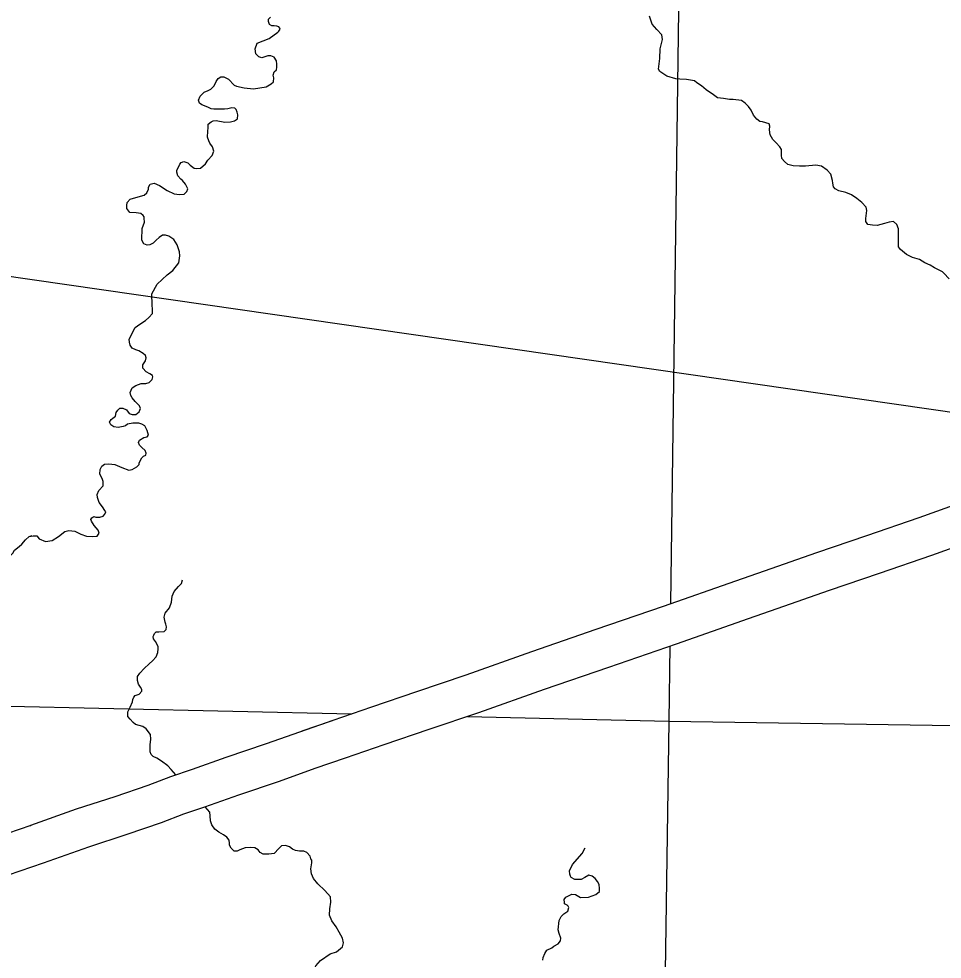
# Model space of a CAD drawing. Extents: x 8749 to 11879, y 13275 to 15339.
# Drawn here: x 10555.9 to 10672.7, y 13830 to 13948.9 of the extents above; entities that cross this region are included whole.
import ezdxf

# ---------------------------------------------------------------- set-up
doc = ezdxf.new("R2010")
doc.units = 0
for name, color, linetype in [('Level 15', 7, 'Continuous'), ('Level 35', 7, 'Continuous'), ('Level 5', 7, 'Continuous'), ('R_Draft', 7, 'Continuous')]:
    doc.layers.add(name, color=color, linetype=linetype)

msp = doc.modelspace()

# ---------------------------------------------------------------- linework, layer by layer
at = {"layer": 'Level 15'}
for p, q in [((10656.8, 13881.36), (10650.18, 13879.04)), ((10651.82, 13874.32), (10658.44, 13876.64)), ((10593.39, 13854.13), (10597.21, 13855.45)), ((10557.37, 13846.89), (10557.39, 13846.9))]:
    msp.add_line(p, q, dxfattribs=at)
for points in [[(10680.63, 13889.54), (10673.63, 13887.18), (10669.72, 13885.8), (10663.13, 13883.52), (10656.8, 13881.36)], [(10658.44, 13876.64), (10664.76, 13878.79), (10671.37, 13881.08), (10675.25, 13882.45), (10682.26, 13884.81)], [(10650.18, 13879.04), (10646.54, 13877.79), (10637.41, 13874.6), (10628.89, 13871.65)], [(10630.52, 13866.92), (10639.06, 13869.87), (10648.18, 13873.07), (10651.82, 13874.32)], [(10628.89, 13871.65), (10620.74, 13868.85), (10612.45, 13865.9), (10606.18, 13863.79)], [(10607.79, 13859.05), (10614.09, 13861.18), (10622.39, 13864.13), (10630.52, 13866.92)], [(10606.18, 13863.79), (10600.5, 13861.84), (10595.6, 13860.18)], [(10595.6, 13860.18), (10587.19, 13857.22), (10582.09, 13855.49), (10577.8, 13853.97), (10575.08, 13853.05), (10572.22, 13851.96), (10568.02, 13850.52)], [(10591.73, 13858.84), (10595.58, 13860.17)], [(10597.21, 13855.45), (10602.12, 13857.11), (10607.79, 13859.05)], [(10569.61, 13845.78), (10573.93, 13847.26), (10576.77, 13848.35), (10579.43, 13849.24), (10583.73, 13850.76), (10588.84, 13852.49), (10593.39, 13854.13)], [(10568.02, 13850.52), (10563.15, 13848.93), (10557.37, 13846.89)], [(10557.39, 13846.9), (10552.93, 13845.38), (10548.99, 13843.97), (10545.62, 13842.84), (10544.25, 13842.39), (10545.78, 13837.63)], [(10559, 13842.17), (10564.76, 13844.19), (10569.61, 13845.78)], [(10545.78, 13837.63), (10547.19, 13838.09), (10550.63, 13839.25), (10554.58, 13840.66), (10559, 13842.17)]]:
    msp.add_lwpolyline(points, dxfattribs=at)
at = {"layer": 'Level 35'}
for points in [[(10637.32, 13946.26), (10637.22, 13946.85), (10636.61, 13947.53), (10636, 13948.24), (10635.67, 13949.23)], [(10587.39, 13944.23), (10586.63, 13943.95), (10586.25, 13944.08), (10585.87, 13944.46), (10585.77, 13945.09), (10586.05, 13945.8), (10587.54, 13946.41), (10588.63, 13947.19), (10588.78, 13947.32), (10588.94, 13947.57), (10588.91, 13947.73), (10588.76, 13947.9), (10588.51, 13947.98), (10588.2, 13948), (10587.9, 13948), (10587.6, 13948.18), (10587.47, 13948.54), (10587.49, 13948.84), (10587.72, 13949.12)], [(10650.8, 13935.6), (10649.97, 13935.87), (10649.62, 13935.92), (10649.26, 13936.2), (10648.83, 13936.73), (10648.51, 13937.34), (10648.2, 13937.82), (10647.77, 13938.25), (10647.29, 13938.58), (10646.23, 13938.71), (10645.77, 13938.71), (10645.01, 13938.81), (10644.25, 13938.91), (10643.75, 13939.27), (10642.84, 13939.92), (10642.25, 13940.41), (10641.67, 13940.81), (10641.34, 13941.04), (10640.36, 13941.24), (10639.49, 13941.27), (10638.99, 13941.29), (10637.87, 13941.65), (10636.96, 13942.25), (10636.79, 13942.51), (10636.96, 13943.88), (10637.01, 13945.09), (10637.32, 13946.26)], [(10588.11, 13940.94), (10588.15, 13941.45), (10588.08, 13941.78), (10588.2, 13942.19), (10588.48, 13942.44), (10588.53, 13942.77), (10588.53, 13943.15), (10588.46, 13943.6), (10588.18, 13944.06), (10587.77, 13944.21), (10587.39, 13944.23)], [(10579.8, 13937.71), (10579.02, 13938), (10578.74, 13938.23), (10578.61, 13938.59), (10578.82, 13939.12), (10579.32, 13939.63), (10579.85, 13939.83), (10580.18, 13939.98), (10580.59, 13940.44), (10580.87, 13940.97), (10581.1, 13941.35), (10581.42, 13941.55), (10581.8, 13941.55), (10582.41, 13941.27), (10583.12, 13940.51), (10583.42, 13940.36), (10584.41, 13940.16), (10585.58, 13940.03), (10587.17, 13940.31), (10587.8, 13940.69), (10588.11, 13940.94)], [(10575.86, 13929.72), (10576.24, 13930.52), (10576.44, 13930.72), (10576.77, 13930.87), (10577.25, 13930.69), (10577.55, 13930.39), (10578.08, 13930.01), (10578.41, 13929.96), (10578.87, 13930.01), (10579.5, 13930.54), (10579.78, 13931.02), (10580.34, 13931.63), (10580.54, 13932.16), (10580.39, 13932.72), (10580.06, 13933.18), (10579.91, 13933.45), (10579.75, 13933.94), (10579.8, 13934.67), (10579.83, 13935.1), (10579.85, 13935.56), (10580.21, 13935.86), (10580.49, 13936.01), (10580.84, 13936.04), (10581.93, 13935.84), (10582.66, 13935.89), (10583.15, 13936.01), (10583.53, 13936.24), (10583.6, 13936.75), (10583.5, 13937.1), (10583.37, 13937.41), (10583.2, 13937.61), (10582.82, 13937.66), (10582.34, 13937.53), (10581.91, 13937.48), (10580.99, 13937.46), (10580.84, 13937.46), (10580.54, 13937.48), (10580.23, 13937.51), (10579.8, 13937.71)], [(10659.63, 13927.13), (10659.13, 13927.39), (10658.95, 13927.67), (10658.85, 13928.13), (10658.83, 13928.43), (10658.62, 13929.24), (10658.14, 13929.75), (10657.43, 13930.28), (10656.7, 13930.38), (10655.38, 13930.28), (10654.62, 13930.28), (10653.84, 13930.31), (10653.16, 13930.46), (10652.75, 13930.86), (10652.4, 13931.22), (10652.37, 13931.67), (10652.37, 13932.11), (10652.37, 13932.36), (10652.17, 13932.69), (10651.69, 13933.22), (10651.28, 13933.63), (10650.93, 13934.21), (10650.85, 13934.84), (10650.88, 13935.32), (10650.8, 13935.6)], [(10571.48, 13922.36), (10571.79, 13923.18), (10571.76, 13923.69), (10571.73, 13923.87), (10571.63, 13924.04), (10571.3, 13924.27), (10570.72, 13924.37), (10569.91, 13924.42), (10569.53, 13924.9), (10569.53, 13925.28), (10569.61, 13925.66), (10569.99, 13926.09), (10571.28, 13926.45), (10571.73, 13926.58), (10572.09, 13926.88), (10572.27, 13927.36), (10572.27, 13927.61), (10572.49, 13927.97), (10573, 13928.1), (10573.68, 13927.82), (10574.65, 13927.18), (10575.53, 13926.75), (10576.19, 13926.68), (10576.82, 13926.73), (10577.15, 13927.06), (10577.28, 13927.41), (10576.97, 13927.99), (10576.57, 13928.43), (10576.37, 13928.63), (10575.99, 13929.03), (10575.86, 13929.49), (10575.86, 13929.72)], [(10667.18, 13920.08), (10667.17, 13921.41), (10667.17, 13922.34), (10666.95, 13922.9), (10666.54, 13923.26), (10665.96, 13923.18), (10665.38, 13923), (10664.46, 13922.77), (10663.88, 13922.8), (10663.3, 13922.88), (10663.02, 13923.28), (10663.02, 13923.66), (10663.15, 13924.65), (10663.05, 13925.08), (10662.54, 13925.66), (10661.91, 13926.17), (10661.2, 13926.65), (10660.52, 13926.95), (10659.63, 13927.13)], [(10569.86, 13908.39), (10570.6, 13909.84), (10571.18, 13910.27), (10571.89, 13910.73), (10572.34, 13911.13), (10572.8, 13911.62), (10572.8, 13912.12), (10572.75, 13912.71), (10572.72, 13914.12), (10573.38, 13915.34), (10574.01, 13915.95), (10574.67, 13916.53), (10575.35, 13917.09), (10576.11, 13918.05), (10576.24, 13918.91), (10576.22, 13919.42), (10575.91, 13920.33), (10575.48, 13920.99), (10574.85, 13921.4), (10574.42, 13921.52), (10574.04, 13921.52), (10573.63, 13921.24), (10573.25, 13920.89), (10572.87, 13920.51), (10572.44, 13920.31), (10572.11, 13920.28), (10571.71, 13920.46), (10571.46, 13920.91), (10571.46, 13921.34), (10571.48, 13921.98), (10571.48, 13922.36)], [(10673.58, 13916.01), (10672.89, 13916.74), (10672.72, 13916.9), (10671.7, 13917.4), (10671.17, 13917.76), (10670.51, 13918.04), (10669.81, 13918.47), (10668.92, 13918.72), (10668.16, 13919.08), (10667.43, 13919.71), (10667.18, 13920.08)], [(10570.67, 13902.54), (10571.38, 13902.77), (10571.96, 13902.79), (10572.37, 13902.9), (10572.75, 13903.28), (10572.85, 13903.63), (10572.8, 13903.81), (10572.47, 13904.01), (10571.99, 13904.24), (10571.56, 13904.72), (10571.58, 13905.13), (10571.89, 13905.63), (10571.99, 13906.01), (10571.91, 13906.34), (10571.63, 13906.59), (10571.08, 13906.92), (10570.7, 13907.05), (10570.22, 13907.25), (10569.96, 13907.63), (10569.89, 13908.01), (10569.86, 13908.39)], [(10571.12, 13892.76), (10571.43, 13893.37), (10571.66, 13893.6), (10571.94, 13893.7), (10572.01, 13893.95), (10571.86, 13894.31), (10571.43, 13894.69), (10571.13, 13894.97), (10571.03, 13895.32), (10571.13, 13895.6), (10571.71, 13895.93), (10572.14, 13896.03), (10572.29, 13896.23), (10572.11, 13896.84), (10571.81, 13897.42), (10571.46, 13897.65), (10571.08, 13897.78), (10570.29, 13897.78), (10569.63, 13897.65), (10569.38, 13897.42), (10569.1, 13897.35), (10568.44, 13897.22), (10567.89, 13897.3), (10567.51, 13897.55), (10567.36, 13897.88), (10567.56, 13898.21), (10567.79, 13898.39), (10568.12, 13898.66), (10568.19, 13899.1), (10568.39, 13899.42), (10568.65, 13899.65), (10569.03, 13899.65), (10569.51, 13899.45), (10569.84, 13898.97), (10570.22, 13898.87), (10570.67, 13898.87), (10571.1, 13899.2), (10571.28, 13899.6), (10571.15, 13899.96), (10570.62, 13900.49), (10570.22, 13900.97), (10570.04, 13901.27), (10569.99, 13901.63), (10570.22, 13902.24), (10570.67, 13902.54)], [(10557.19, 13883.42), (10557.69, 13883.53), (10558.17, 13883.51), (10558.45, 13883.13), (10559.26, 13882.82), (10560.09, 13882.92), (10560.9, 13883.43), (10561.69, 13884.06), (10562.22, 13884.17), (10562.95, 13884.11), (10563.71, 13883.73), (10564.45, 13883.46), (10565.26, 13883.43), (10565.79, 13883.48), (10566.07, 13883.84), (10565.94, 13884.24), (10565.41, 13884.82), (10565.08, 13885.36), (10565, 13885.58), (10565.13, 13885.79), (10565.36, 13885.94), (10565.61, 13885.89), (10566.12, 13885.89), (10566.55, 13886.01), (10566.75, 13886.27), (10566.88, 13886.57), (10566.77, 13886.7), (10566.47, 13887.18), (10566.04, 13887.71), (10565.84, 13888.35), (10565.81, 13888.73), (10566.01, 13889.23), (10566.55, 13889.82), (10566.55, 13890.4), (10566.42, 13890.75), (10566.12, 13891.31), (10566.17, 13891.92), (10566.37, 13892.32), (10566.72, 13892.58), (10567.26, 13892.63), (10568.04, 13892.53), (10568.9, 13892.15), (10569.79, 13891.84), (10570.24, 13891.92), (10570.82, 13892.25), (10571.1, 13892.55), (10571.12, 13892.76)], [(10553.36, 13877.11), (10553.34, 13877.82), (10553.21, 13878.1), (10552.96, 13878.4), (10552.71, 13878.73), (10552.66, 13879.26), (10552.83, 13879.59), (10553.14, 13879.82), (10553.34, 13879.89), (10553.82, 13880.2), (10554.45, 13880.63), (10555.11, 13881.34), (10555.36, 13881.72), (10555.92, 13882.17), (10556.27, 13882.48), (10556.71, 13883.01), (10557.19, 13883.42), (10557.57, 13883.54)], [(10574.38, 13872.61), (10574.26, 13873.22), (10574.38, 13873.72), (10574.96, 13874.39), (10575.18, 13875.14), (10575.28, 13875.87), (10575.53, 13876.49), (10576.08, 13877.09), (10576.48, 13877.47), (10576.58, 13877.97)], [(10569.99, 13861.84), (10570.26, 13862.54), (10570.29, 13862.81), (10570.44, 13863.11), (10570.61, 13863.31), (10571.09, 13863.49), (10571.44, 13863.86), (10571.44, 13864.09), (10571.29, 13864.39), (10571.01, 13864.76), (10570.91, 13865.21), (10570.89, 13865.71), (10571.19, 13866.16), (10571.76, 13866.76), (10572.38, 13867.31), (10572.78, 13867.71), (10573.26, 13868.21), (10573.48, 13868.76), (10573.51, 13869.23), (10573.51, 13869.51), (10573.16, 13870.16), (10572.93, 13870.51), (10572.88, 13870.78), (10572.96, 13870.96), (10573.06, 13871.16), (10573.26, 13871.36), (10573.61, 13871.38), (10574.26, 13871.43), (10574.53, 13871.68), (10574.58, 13872.01), (10574.48, 13872.33), (10574.38, 13872.61)], [(10573.33, 13855.38), (10572.86, 13855.6), (10572.86, 13855.6), (10572.63, 13855.85), (10572.48, 13856.2), (10572.51, 13857.1), (10572.58, 13857.8), (10572.56, 13858.4), (10572.01, 13859.12), (10571.56, 13859.42), (10570.66, 13859.64), (10570.36, 13859.92), (10569.99, 13860.32), (10569.69, 13860.67), (10569.66, 13860.94), (10569.66, 13861.24), (10569.89, 13861.67), (10569.99, 13861.84)], [(10575.75, 13853.28), (10575.15, 13853.98), (10574.73, 13854.43), (10573.95, 13855.03), (10573.33, 13855.38)], [(10586.78, 13843.24), (10586.43, 13843.46), (10586.16, 13843.79), (10585.74, 13844.06), (10585.16, 13844.09), (10584.51, 13844.06), (10583.84, 13843.79), (10583.49, 13843.66), (10583.14, 13843.64), (10582.76, 13844.01), (10582.54, 13844.39), (10582.52, 13844.66), (10582.49, 13845.04), (10582.19, 13845.39), (10581.77, 13845.69), (10581.19, 13846.04), (10580.69, 13846.41), (10580.29, 13846.96), (10580.12, 13847.46), (10580.09, 13848.09), (10580.04, 13848.56), (10579.47, 13849.26)], [(10593.7, 13839.51), (10593.15, 13840.17), (10592.9, 13840.79), (10592.83, 13841.42), (10592.95, 13842.16), (10592.93, 13842.51), (10592.83, 13842.69), (10592.73, 13842.99), (10592.3, 13843.46), (10591.95, 13843.64), (10591.38, 13843.66), (10590.88, 13843.71), (10590.5, 13843.89), (10590.13, 13844.19), (10589.61, 13844.34), (10589.13, 13844.31), (10588.78, 13843.96), (10588.18, 13843.36), (10587.53, 13843.26), (10586.78, 13843.24)], [(10625.94, 13841.97), (10627.15, 13843.33), (10627.53, 13844.04)], [(10625.1, 13837.81), (10625.84, 13838.22), (10626.32, 13838.15), (10626.93, 13837.79), (10627.96, 13837.84), (10628.87, 13838.17), (10629.33, 13838.55), (10629.33, 13838.93), (10629.28, 13839.42), (10629.08, 13839.82), (10628.77, 13840.2), (10628.42, 13840.48), (10627.99, 13840.61), (10627.99, 13840.61), (10627.48, 13840.3), (10627, 13840.05), (10626.47, 13840.05), (10626.22, 13840.07), (10625.76, 13840.3), (10625.66, 13840.48), (10625.58, 13840.73), (10625.56, 13841.16), (10625.94, 13841.97)], [(10596.05, 13830.9), (10596.85, 13831.56), (10596.95, 13832.03), (10596.85, 13832.63), (10596.42, 13833.38), (10596.02, 13834.08), (10595.47, 13834.81), (10595.2, 13835.56), (10595.22, 13836.36), (10595.37, 13837.18), (10595.3, 13837.86), (10594.6, 13838.66), (10593.7, 13839.51)], [(10622.17, 13829.85), (10622.22, 13830.18), (10622.42, 13830.69), (10622.67, 13831.1), (10623.31, 13831.42), (10623.56, 13831.63), (10624.12, 13831.93), (10624.42, 13832.31), (10624.44, 13832.64), (10624.24, 13833.22), (10624.09, 13833.68), (10624.24, 13834.87), (10624.5, 13835.38), (10624.82, 13835.73), (10625.33, 13836.04), (10625.48, 13836.52), (10625.38, 13836.69), (10625.23, 13836.8), (10624.93, 13837), (10624.9, 13837.15), (10624.88, 13837.53), (10625.1, 13837.81)], [(10595.87, 13820.07), (10595.1, 13820.9), (10594.35, 13821.67), (10593.72, 13822.37), (10593.05, 13823.22), (10592.48, 13824.22), (10592.35, 13825.25), (10592.48, 13826.72), (10593.03, 13828.3), (10593.45, 13829.15), (10594.05, 13829.82), (10595.25, 13830.65), (10596.05, 13830.9)]]:
    msp.add_lwpolyline(points, dxfattribs=at)
at = {"layer": 'Level 5'}
for points in [[(10639.6, 13968.79), (10638.31, 13874.91)], [(10638.23, 13869.59), (10638.1, 13860.09)], [(10537.74, 13862.35), (10598, 13860.99)], [(10612.64, 13860.66), (10638.1, 13860.09)], [(10638.1, 13860.09), (10636.53, 13753.44)], [(10638.1, 13860.09), (10743.61, 13858.47)]]:
    msp.add_lwpolyline(points, dxfattribs=at)
at = {"layer": 'R_Draft'}
msp.add_line((11054.48, 13844.3), (10330.62, 13948.56), dxfattribs=at)

doc.saveas('drawing.dxf')
